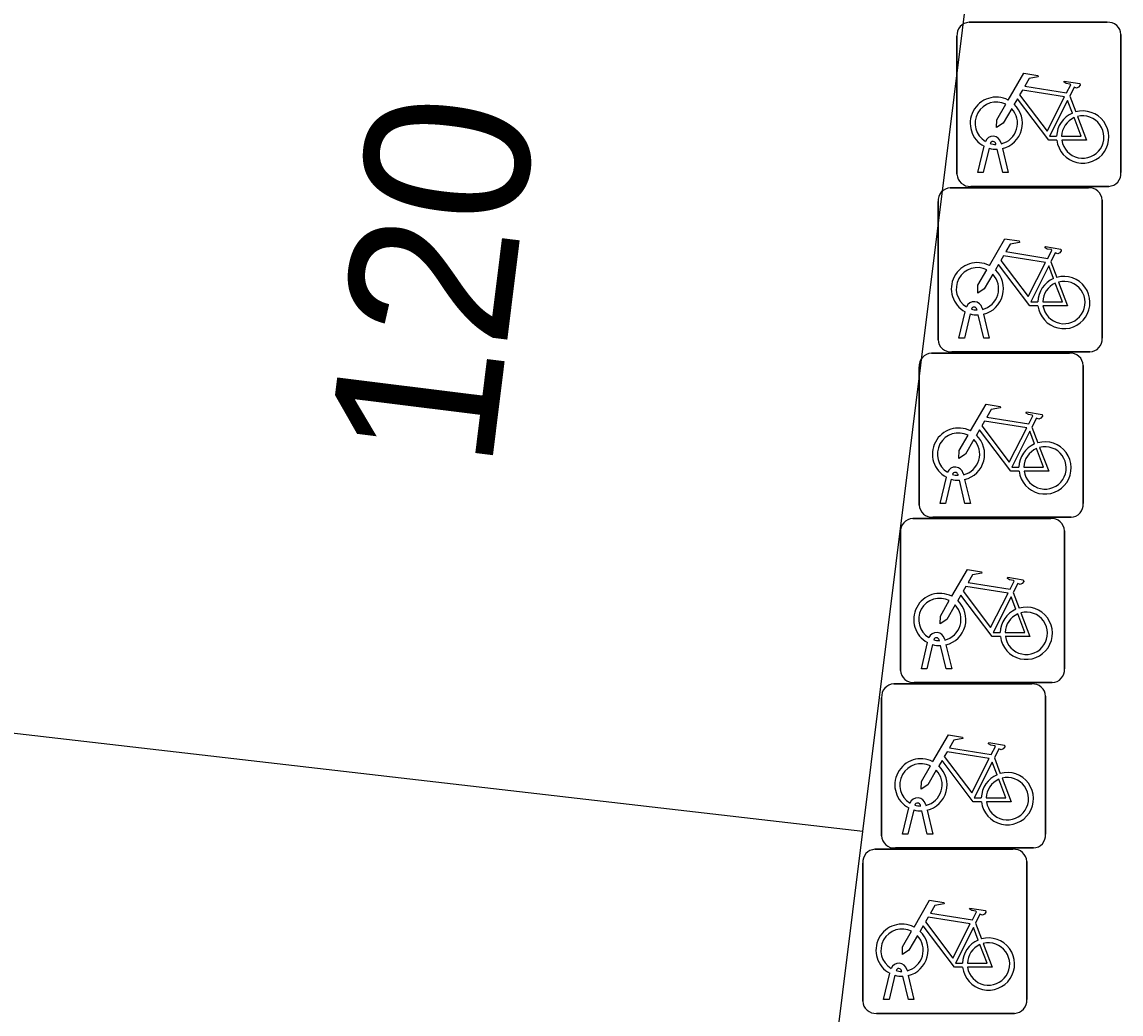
# Model space of a CAD drawing. Extents: x 161696 to 162377, y 380761 to 381673.
# Drawn here: x 162271.79 to 162278.49, y 381177.42 to 381183.46 of the extents above; entities that cross this region are included whole.
import ezdxf

# ---------------------------------------------------------------- set-up
doc = ezdxf.new("R2010")
doc.units = 0
for name, color, linetype in [('IMGEO_Fietsenrek', 7, 'Continuous'), ('IMGEO_Pand', 7, 'Continuous'), ('IMGEO_Pand_nummerreeks', 7, 'Continuous')]:
    doc.layers.add(name, color=color, linetype=linetype)

msp = doc.modelspace()

# ---------------------------------------------------------------- linework, layer by layer
at = {"layer": 'IMGEO_Fietsenrek'}
for p, q in [((162277.5639, 381183.4585), (162278.4048, 381183.4585)), ((162278.4048, 381183.4585), (162277.5639, 381183.4585)), ((162277.4895, 381182.5339), (162277.4895, 381183.3748)), ((162277.4895, 381183.3748), (162277.4895, 381182.5339)), ((162278.4885, 381183.3841), (162278.4885, 381182.5432)), ((162278.4885, 381182.5432), (162278.4885, 381183.3841)), ((162278.1762, 381183.0082), (162278.2125, 381182.913)), ((162277.6165, 381182.5433), (162277.6548, 381182.7033)), ((162277.6852, 381182.6911), (162277.6499, 381182.5433)), ((162277.7269, 381182.7149), (162277.7259, 381182.7192)), ((162277.768, 381182.5433), (162277.7341, 381182.685)), ((162277.7576, 381182.7264), (162277.7594, 381182.7185)), ((162277.7664, 381182.6893), (162277.8014, 381182.5433)), ((162277.6499, 381182.5433), (162277.6165, 381182.5433)), ((162277.8014, 381182.5433), (162277.768, 381182.5433)), ((162277.4489, 381182.4505), (162278.2898, 381182.4505)), ((162278.2898, 381182.4505), (162277.4489, 381182.4505)), ((162278.4141, 381182.4595), (162277.5732, 381182.4595)), ((162277.5732, 381182.4595), (162278.4141, 381182.4595)), ((162277.3745, 381181.5259), (162277.3745, 381182.3668)), ((162277.3745, 381182.3668), (162277.3745, 381181.5259)), ((162278.3735, 381182.3761), (162278.3735, 381181.5352)), ((162278.3735, 381181.5352), (162278.3735, 381182.3761)), ((162278.0612, 381182.0002), (162278.0975, 381181.905)), ((162277.5015, 381181.5353), (162277.5398, 381181.6953)), ((162277.5702, 381181.6831), (162277.5349, 381181.5353)), ((162277.6119, 381181.7069), (162277.6109, 381181.7112)), ((162277.653, 381181.5353), (162277.6191, 381181.677)), ((162277.6426, 381181.7184), (162277.6444, 381181.7105)), ((162277.6514, 381181.6813), (162277.6864, 381181.5353)), ((162277.5349, 381181.5353), (162277.5015, 381181.5353)), ((162277.6864, 381181.5353), (162277.653, 381181.5353)), ((162277.3339, 381181.4435), (162278.1748, 381181.4435)), ((162278.1748, 381181.4435), (162277.3339, 381181.4435)), ((162278.2991, 381181.4515), (162277.4582, 381181.4515)), ((162277.4582, 381181.4515), (162278.2991, 381181.4515)), ((162277.2595, 381180.5189), (162277.2595, 381181.3598)), ((162277.2595, 381181.3598), (162277.2595, 381180.5189)), ((162278.2585, 381181.3691), (162278.2585, 381180.5282)), ((162278.2585, 381180.5282), (162278.2585, 381181.3691)), ((162277.9462, 381180.9932), (162277.9825, 381180.898)), ((162277.3865, 381180.5283), (162277.4248, 381180.6883)), ((162277.4552, 381180.6761), (162277.4199, 381180.5283)), ((162277.4969, 381180.6999), (162277.4959, 381180.7042)), ((162277.538, 381180.5283), (162277.5041, 381180.67)), ((162277.5276, 381180.7114), (162277.5294, 381180.7035)), ((162277.5364, 381180.6743), (162277.5714, 381180.5283)), ((162277.4199, 381180.5283), (162277.3865, 381180.5283)), ((162277.5714, 381180.5283), (162277.538, 381180.5283)), ((162277.2199, 381180.4365), (162278.0608, 381180.4365)), ((162278.0608, 381180.4365), (162277.2199, 381180.4365)), ((162278.1841, 381180.4445), (162277.3432, 381180.4445)), ((162277.3432, 381180.4445), (162278.1841, 381180.4445)), ((162277.1455, 381179.5119), (162277.1455, 381180.3528)), ((162277.1455, 381180.3528), (162277.1455, 381179.5119)), ((162278.1445, 381180.3621), (162278.1445, 381179.5212)), ((162278.1445, 381179.5212), (162278.1445, 381180.3621)), ((162277.8322, 381179.9862), (162277.8685, 381179.891)), ((162277.2725, 381179.5213), (162277.3108, 381179.6813)), ((162277.3412, 381179.6691), (162277.3059, 381179.5213)), ((162277.3829, 381179.6929), (162277.3819, 381179.6972)), ((162277.424, 381179.5213), (162277.3901, 381179.663)), ((162277.4136, 381179.7044), (162277.4154, 381179.6965)), ((162277.4224, 381179.6673), (162277.4574, 381179.5213)), ((162277.3059, 381179.5213), (162277.2725, 381179.5213)), ((162277.4574, 381179.5213), (162277.424, 381179.5213)), ((162277.1049, 381179.4295), (162277.9458, 381179.4295)), ((162277.9458, 381179.4295), (162277.1049, 381179.4295)), ((162278.0701, 381179.4375), (162277.2292, 381179.4375)), ((162277.2292, 381179.4375), (162278.0701, 381179.4375)), ((162277.0305, 381178.5049), (162277.0305, 381179.3458)), ((162277.0305, 381179.3458), (162277.0305, 381178.5049)), ((162278.0295, 381179.3551), (162278.0295, 381178.5142)), ((162278.0295, 381178.5142), (162278.0295, 381179.3551)), ((162277.7172, 381178.9792), (162277.7535, 381178.884)), ((162277.1575, 381178.5143), (162277.1958, 381178.6743)), ((162277.2262, 381178.6621), (162277.1909, 381178.5143)), ((162277.2679, 381178.6859), (162277.2669, 381178.6902)), ((162277.309, 381178.5143), (162277.2751, 381178.656)), ((162277.2986, 381178.6974), (162277.3004, 381178.6895)), ((162277.3074, 381178.6603), (162277.3424, 381178.5143)), ((162277.1909, 381178.5143), (162277.1575, 381178.5143)), ((162277.3424, 381178.5143), (162277.309, 381178.5143)), ((162276.9899, 381178.4225), (162277.8308, 381178.4225)), ((162277.8308, 381178.4225), (162276.9899, 381178.4225)), ((162277.9551, 381178.4305), (162277.1142, 381178.4305)), ((162277.1142, 381178.4305), (162277.9551, 381178.4305)), ((162276.9155, 381177.4979), (162276.9155, 381178.3388)), ((162276.9155, 381178.3388), (162276.9155, 381177.4979)), ((162277.9145, 381178.3481), (162277.9145, 381177.5072)), ((162277.9145, 381177.5072), (162277.9145, 381178.3481)), ((162277.6022, 381177.9722), (162277.6385, 381177.877)), ((162277.0425, 381177.5073), (162277.0808, 381177.6673)), ((162277.1112, 381177.6551), (162277.0759, 381177.5073)), ((162277.1529, 381177.6789), (162277.1519, 381177.6832)), ((162277.194, 381177.5073), (162277.1601, 381177.649)), ((162277.1836, 381177.6904), (162277.1854, 381177.6825)), ((162277.1924, 381177.6533), (162277.2274, 381177.5073)), ((162277.0759, 381177.5073), (162277.0425, 381177.5073)), ((162277.2274, 381177.5073), (162277.194, 381177.5073)), ((162277.8401, 381177.4235), (162276.9992, 381177.4235)), ((162276.9992, 381177.4235), (162277.8401, 381177.4235))]:
    msp.add_line(p, q, dxfattribs=at)
for points in [[(162277.8021, 381182.9852), (162277.8968, 381183.1487), (162277.983, 381183.1349), (162277.9847, 381183.1262), (162277.9286, 381183.1153), (162277.9024, 381183.07), (162278.1576, 381183.0292)], [(162278.1576, 381183.0292), (162278.1826, 381183.078), (162278.1775, 381183.082), (162278.1543, 381183.0857), (162278.1416, 381183.0932), (162278.1406, 381183.0963), (162278.1428, 381183.1009), (162278.2376, 381183.0858), (162278.2399, 381183.0755), (162278.2305, 381183.0631), (162278.2181, 381183.0567), (162278.2036, 381183.0629), (162278.1762, 381183.0082)], [(162278.1447, 381183.004), (162277.8879, 381183.045), (162277.8712, 381183.0162), (162278.0382, 381182.7959), (162278.1447, 381183.004)], [(162277.8228, 381182.9327), (162277.7712, 381182.8435), (162277.7313, 381182.8175), (162277.7325, 381182.865), (162277.787, 381182.9592)], [(162278.0978, 381182.7405), (162278.0481, 381182.7406), (162277.8574, 381182.9923), (162277.8384, 381182.9595)], [(162278.1927, 381182.906), (162278.1634, 381182.9828), (162278.054, 381182.7647), (162278.0967, 381182.7646)], [(162278.1267, 381182.7645), (162278.2466, 381182.7643), (162278.2034, 381182.8779)], [(162278.2232, 381182.8848), (162278.2782, 381182.7402), (162278.1281, 381182.7405)], [(162277.6871, 381181.9772), (162277.7818, 381182.1407), (162277.868, 381182.1269), (162277.8697, 381182.1182), (162277.8136, 381182.1073), (162277.7874, 381182.062), (162278.0426, 381182.0212)], [(162278.0426, 381182.0212), (162278.0676, 381182.07), (162278.0625, 381182.074), (162278.0393, 381182.0777), (162278.0266, 381182.0852), (162278.0256, 381182.0883), (162278.0278, 381182.0929), (162278.1226, 381182.0778), (162278.1249, 381182.0675), (162278.1155, 381182.0551), (162278.1031, 381182.0487), (162278.0886, 381182.0549), (162278.0612, 381182.0002)], [(162278.0297, 381181.996), (162277.7729, 381182.037), (162277.7562, 381182.0082), (162277.9232, 381181.7879), (162278.0297, 381181.996)], [(162277.7078, 381181.9247), (162277.6562, 381181.8355), (162277.6163, 381181.8095), (162277.6175, 381181.857), (162277.672, 381181.9512)], [(162277.9828, 381181.7325), (162277.9331, 381181.7326), (162277.7424, 381181.9843), (162277.7234, 381181.9515)], [(162278.0777, 381181.898), (162278.0484, 381181.9748), (162277.939, 381181.7567), (162277.9817, 381181.7566)], [(162278.0117, 381181.7565), (162278.1316, 381181.7563), (162278.0884, 381181.8699)], [(162278.1082, 381181.8768), (162278.1632, 381181.7322), (162278.0131, 381181.7325)], [(162277.5721, 381180.9702), (162277.6668, 381181.1337), (162277.753, 381181.1199), (162277.7547, 381181.1112), (162277.6986, 381181.1003), (162277.6724, 381181.055), (162277.9276, 381181.0142)], [(162277.9276, 381181.0142), (162277.9526, 381181.063), (162277.9475, 381181.067), (162277.9243, 381181.0707), (162277.9116, 381181.0782), (162277.9106, 381181.0813), (162277.9128, 381181.0859), (162278.0076, 381181.0708), (162278.0099, 381181.0605), (162278.0005, 381181.0481), (162277.9881, 381181.0417), (162277.9736, 381181.0479), (162277.9462, 381180.9932)], [(162277.9147, 381180.989), (162277.6579, 381181.03), (162277.6412, 381181.0012), (162277.8082, 381180.7809), (162277.9147, 381180.989)], [(162277.5928, 381180.9177), (162277.5412, 381180.8285), (162277.5013, 381180.8025), (162277.5025, 381180.85), (162277.557, 381180.9442)], [(162277.8678, 381180.7255), (162277.8181, 381180.7256), (162277.6274, 381180.9773), (162277.6084, 381180.9445)], [(162277.9627, 381180.891), (162277.9334, 381180.9678), (162277.824, 381180.7497), (162277.8667, 381180.7496)], [(162277.8967, 381180.7495), (162278.0166, 381180.7493), (162277.9734, 381180.8629)], [(162277.9932, 381180.8698), (162278.0482, 381180.7252), (162277.8981, 381180.7255)], [(162277.4581, 381179.9632), (162277.5528, 381180.1267), (162277.639, 381180.1129), (162277.6407, 381180.1042), (162277.5846, 381180.0933), (162277.5584, 381180.048), (162277.8136, 381180.0072)], [(162277.8136, 381180.0072), (162277.8386, 381180.056), (162277.8335, 381180.06), (162277.8103, 381180.0637), (162277.7976, 381180.0712), (162277.7966, 381180.0743), (162277.7988, 381180.0789), (162277.8936, 381180.0638), (162277.8959, 381180.0535), (162277.8865, 381180.0411), (162277.8741, 381180.0347), (162277.8596, 381180.0409), (162277.8322, 381179.9862)], [(162277.8007, 381179.982), (162277.5439, 381180.023), (162277.5272, 381179.9942), (162277.6942, 381179.7739), (162277.8007, 381179.982)], [(162277.4788, 381179.9107), (162277.4272, 381179.8215), (162277.3873, 381179.7955), (162277.3885, 381179.843), (162277.443, 381179.9372)], [(162277.7538, 381179.7185), (162277.7041, 381179.7186), (162277.5134, 381179.9703), (162277.4944, 381179.9375)], [(162277.8487, 381179.884), (162277.8194, 381179.9608), (162277.71, 381179.7427), (162277.7527, 381179.7426)], [(162277.7827, 381179.7425), (162277.9026, 381179.7423), (162277.8594, 381179.8559)], [(162277.8792, 381179.8628), (162277.9342, 381179.7182), (162277.7841, 381179.7185)], [(162277.3431, 381178.9562), (162277.4378, 381179.1197), (162277.524, 381179.1059), (162277.5257, 381179.0972), (162277.4696, 381179.0863), (162277.4434, 381179.041), (162277.6986, 381179.0002)], [(162277.6986, 381179.0002), (162277.7236, 381179.049), (162277.7185, 381179.053), (162277.6953, 381179.0567), (162277.6826, 381179.0642), (162277.6816, 381179.0673), (162277.6838, 381179.0719), (162277.7786, 381179.0568), (162277.7809, 381179.0465), (162277.7715, 381179.0341), (162277.7591, 381179.0277), (162277.7446, 381179.0339), (162277.7172, 381178.9792)], [(162277.6857, 381178.975), (162277.4289, 381179.016), (162277.4122, 381178.9872), (162277.5792, 381178.7669), (162277.6857, 381178.975)], [(162277.3638, 381178.9037), (162277.3122, 381178.8145), (162277.2723, 381178.7885), (162277.2735, 381178.836), (162277.328, 381178.9302)], [(162277.6388, 381178.7115), (162277.5891, 381178.7116), (162277.3984, 381178.9633), (162277.3794, 381178.9305)], [(162277.7337, 381178.877), (162277.7044, 381178.9538), (162277.595, 381178.7357), (162277.6377, 381178.7356)], [(162277.6677, 381178.7355), (162277.7876, 381178.7353), (162277.7444, 381178.8489)], [(162277.7642, 381178.8558), (162277.8192, 381178.7112), (162277.6691, 381178.7115)], [(162277.2281, 381177.9492), (162277.3228, 381178.1127), (162277.409, 381178.0989), (162277.4107, 381178.0902), (162277.3546, 381178.0793), (162277.3284, 381178.034), (162277.5836, 381177.9932)], [(162277.5836, 381177.9932), (162277.6086, 381178.042), (162277.6035, 381178.046), (162277.5803, 381178.0497), (162277.5676, 381178.0572), (162277.5666, 381178.0603), (162277.5688, 381178.0649), (162277.6636, 381178.0498), (162277.6659, 381178.0395), (162277.6565, 381178.0271), (162277.6441, 381178.0207), (162277.6296, 381178.0269), (162277.6022, 381177.9722)], [(162277.5707, 381177.968), (162277.3139, 381178.009), (162277.2972, 381177.9802), (162277.4642, 381177.7599), (162277.5707, 381177.968)], [(162277.2488, 381177.8967), (162277.1972, 381177.8075), (162277.1573, 381177.7815), (162277.1585, 381177.829), (162277.213, 381177.9232)], [(162277.5238, 381177.7045), (162277.4741, 381177.7046), (162277.2834, 381177.9563), (162277.2644, 381177.9235)], [(162277.6187, 381177.87), (162277.5894, 381177.9468), (162277.48, 381177.7287), (162277.5227, 381177.7286)], [(162277.6492, 381177.8488), (162277.7042, 381177.7042), (162277.5541, 381177.7045)], [(162277.5527, 381177.7285), (162277.6726, 381177.7283), (162277.6294, 381177.8419)]]:
    msp.add_lwpolyline(points, dxfattribs=at)
for centre, radius, start, end in [((162277.5672, 381183.3806), 0.0779, 92.4484, 184.28452), ((162277.5672, 381183.3806), 0.0779, 92.4484, 184.28452), ((162278.4106, 381183.3808), 0.0779, 2.4484, 94.28452), ((162278.4106, 381183.3808), 0.0779, 2.4484, 94.28452), ((162277.7291, 381182.8439), 0.159, 62.67661, 242.13685), ((162277.7291, 381182.8439), 0.129, 63.31916, 238.90302), ((162277.7291, 381182.8439), 0.129, 283.60429, 43.43025), ((162277.7291, 381182.8439), 0.159, 283.5766, 46.60424), ((162278.2557, 381182.7599), 0.159, 113.3408, 178.32165), ((162278.2557, 381182.7599), 0.159, 187.0065, 105.77075), ((162278.2557, 381182.7599), 0.129, 113.92302, 177.95563), ((162278.2557, 381182.7599), 0.129, 188.67146, 104.58832), ((162277.7089, 381182.7153), 0.0499, 12.8025, 158.69338), ((162277.7089, 381182.7153), 0.0174, 12.8025, 163.45023), ((162277.7291, 381182.8439), 0.159, 253.99666, 271.78671), ((162277.7291, 381182.8439), 0.129, 253.41502, 269.02044), ((162277.5674, 381182.5372), 0.0779, 182.4484, 274.28452), ((162277.5674, 381182.5372), 0.0779, 182.4484, 274.28452), ((162278.4108, 381182.5374), 0.0779, 272.4484, 4.28452), ((162278.4108, 381182.5374), 0.0779, 272.4484, 4.28452), ((162277.4522, 381182.3726), 0.0779, 92.4484, 184.28452), ((162277.4522, 381182.3726), 0.0779, 92.4484, 184.28452), ((162278.2956, 381182.3728), 0.0779, 2.4484, 94.28452), ((162278.2956, 381182.3728), 0.0779, 2.4484, 94.28452), ((162277.6141, 381181.8359), 0.159, 62.67661, 242.13685), ((162277.6141, 381181.8359), 0.129, 63.31916, 238.90302), ((162277.6141, 381181.8359), 0.159, 283.5766, 46.60424), ((162277.6141, 381181.8359), 0.129, 283.60429, 43.43025), ((162278.1407, 381181.7519), 0.159, 113.3408, 178.32165), ((162278.1407, 381181.7519), 0.159, 187.0065, 105.77075), ((162278.1407, 381181.7519), 0.129, 113.92302, 177.95563), ((162278.1407, 381181.7519), 0.129, 188.67146, 104.58832), ((162277.5939, 381181.7073), 0.0499, 12.8025, 158.69338), ((162277.6141, 381181.8359), 0.159, 253.99666, 271.78671), ((162277.5939, 381181.7073), 0.0174, 12.8025, 163.45023), ((162277.6141, 381181.8359), 0.129, 253.41502, 269.02044), ((162277.4524, 381181.5292), 0.0779, 182.4484, 274.28452), ((162277.4524, 381181.5292), 0.0779, 182.4484, 274.28452), ((162278.2958, 381181.5294), 0.0779, 272.4484, 4.28452), ((162278.2958, 381181.5294), 0.0779, 272.4484, 4.28452), ((162277.3372, 381181.3656), 0.0779, 92.4484, 184.28452), ((162277.3372, 381181.3656), 0.0779, 92.4484, 184.28452), ((162278.1806, 381181.3658), 0.0779, 2.4484, 94.28452), ((162278.1806, 381181.3658), 0.0779, 2.4484, 94.28452), ((162277.4991, 381180.8289), 0.159, 62.67661, 242.13685), ((162277.4991, 381180.8289), 0.129, 63.31916, 238.90302), ((162277.4991, 381180.8289), 0.159, 283.5766, 46.60424), ((162277.4991, 381180.8289), 0.129, 283.60429, 43.43025), ((162278.0257, 381180.7449), 0.159, 113.3408, 178.32165), ((162278.0257, 381180.7449), 0.159, 187.0065, 105.77075), ((162278.0257, 381180.7449), 0.129, 113.92302, 177.95563), ((162278.0257, 381180.7449), 0.129, 188.67146, 104.58832), ((162277.4789, 381180.7003), 0.0499, 12.8025, 158.69338), ((162277.4991, 381180.8289), 0.159, 253.99666, 271.78671), ((162277.4789, 381180.7003), 0.0174, 12.8025, 163.45023), ((162277.4991, 381180.8289), 0.129, 253.41502, 269.02044), ((162278.1808, 381180.5224), 0.0779, 272.4484, 4.28452), ((162278.1808, 381180.5224), 0.0779, 272.4484, 4.28452), ((162277.3374, 381180.5222), 0.0779, 182.4484, 274.28452), ((162277.3374, 381180.5222), 0.0779, 182.4484, 274.28452), ((162277.2232, 381180.3586), 0.0779, 92.4484, 184.28452), ((162277.2232, 381180.3586), 0.0779, 92.4484, 184.28452), ((162278.0666, 381180.3588), 0.0779, 2.4484, 94.28452), ((162278.0666, 381180.3588), 0.0779, 2.4484, 94.28452), ((162277.3851, 381179.8219), 0.159, 62.67661, 242.13685), ((162277.3851, 381179.8219), 0.129, 63.31916, 238.90302), ((162277.3851, 381179.8219), 0.159, 283.5766, 46.60424), ((162277.3851, 381179.8219), 0.129, 283.60429, 43.43025), ((162277.9117, 381179.7379), 0.159, 113.3408, 178.32165), ((162277.9117, 381179.7379), 0.159, 187.0065, 105.77075), ((162277.9117, 381179.7379), 0.129, 113.92302, 177.95563), ((162277.9117, 381179.7379), 0.129, 188.67146, 104.58832), ((162277.3649, 381179.6933), 0.0499, 12.8025, 158.69338), ((162277.3851, 381179.8219), 0.159, 253.99666, 271.78671), ((162277.3649, 381179.6933), 0.0174, 12.8025, 163.45023), ((162277.3851, 381179.8219), 0.129, 253.41502, 269.02044), ((162278.0668, 381179.5154), 0.0779, 272.4484, 4.28452), ((162278.0668, 381179.5154), 0.0779, 272.4484, 4.28452), ((162277.2234, 381179.5152), 0.0779, 182.4484, 274.28452), ((162277.2234, 381179.5152), 0.0779, 182.4484, 274.28452), ((162277.1082, 381179.3516), 0.0779, 92.4484, 184.28452), ((162277.1082, 381179.3516), 0.0779, 92.4484, 184.28452), ((162277.9516, 381179.3518), 0.0779, 2.4484, 94.28452), ((162277.9516, 381179.3518), 0.0779, 2.4484, 94.28452), ((162277.2701, 381178.8149), 0.159, 62.67661, 242.13685), ((162277.2701, 381178.8149), 0.129, 63.31916, 238.90302), ((162277.2701, 381178.8149), 0.159, 283.5766, 46.60424), ((162277.2701, 381178.8149), 0.129, 283.60429, 43.43025), ((162277.7967, 381178.7309), 0.159, 113.3408, 178.32165), ((162277.7967, 381178.7309), 0.159, 187.0065, 105.77075), ((162277.7967, 381178.7309), 0.129, 113.92302, 177.95563), ((162277.7967, 381178.7309), 0.129, 188.67146, 104.58832), ((162277.2499, 381178.6863), 0.0499, 12.8025, 158.69338), ((162277.2701, 381178.8149), 0.159, 253.99666, 271.78671), ((162277.2499, 381178.6863), 0.0174, 12.8025, 163.45023), ((162277.2701, 381178.8149), 0.129, 253.41502, 269.02044), ((162277.9518, 381178.5084), 0.0779, 272.4484, 4.28452), ((162277.9518, 381178.5084), 0.0779, 272.4484, 4.28452), ((162277.1084, 381178.5082), 0.0779, 182.4484, 274.28452), ((162277.1084, 381178.5082), 0.0779, 182.4484, 274.28452), ((162276.9932, 381178.3446), 0.0779, 92.4484, 184.28452), ((162276.9932, 381178.3446), 0.0779, 92.4484, 184.28452), ((162277.8366, 381178.3448), 0.0779, 2.4484, 94.28452), ((162277.8366, 381178.3448), 0.0779, 2.4484, 94.28452), ((162277.1551, 381177.8079), 0.159, 62.67661, 242.13685), ((162277.1551, 381177.8079), 0.129, 63.31916, 238.90302), ((162277.1551, 381177.8079), 0.159, 283.5766, 46.60424), ((162277.1551, 381177.8079), 0.129, 283.60429, 43.43025), ((162277.6817, 381177.7239), 0.159, 113.3408, 178.32165), ((162277.6817, 381177.7239), 0.159, 187.0065, 105.77075), ((162277.6817, 381177.7239), 0.129, 188.67146, 104.58832), ((162277.6817, 381177.7239), 0.129, 113.92302, 177.95563), ((162277.1349, 381177.6793), 0.0499, 12.8025, 158.69338), ((162277.1551, 381177.8079), 0.159, 253.99666, 271.78671), ((162277.1349, 381177.6793), 0.0174, 12.8025, 163.45023), ((162277.1551, 381177.8079), 0.129, 253.41502, 269.02044), ((162276.9934, 381177.5012), 0.0779, 182.4484, 274.28452), ((162276.9934, 381177.5012), 0.0779, 182.4484, 274.28452), ((162277.8368, 381177.5014), 0.0779, 272.4484, 4.28452), ((162277.8368, 381177.5014), 0.0779, 272.4484, 4.28452)]:
    msp.add_arc(centre, radius, start, end, dxfattribs=at)
at = {"layer": 'IMGEO_Pand'}
for points in [[(162276.917, 381178.53), (162277.575, 381183.821)], [(162276.917, 381178.53), (162251.152, 381181.506)], [(162276.221, 381172.929), (162276.243, 381173.117), (162276.917, 381178.53)]]:
    msp.add_lwpolyline(points, dxfattribs=at)

# ---------------------------------------------------------------- texts
at = {"layer": 'IMGEO_Pand_nummerreeks'}
msp.add_text('120', height=1, rotation=82.91168, dxfattribs=at).set_placement((162274.6509, 381180.7214))

doc.saveas('drawing.dxf')
